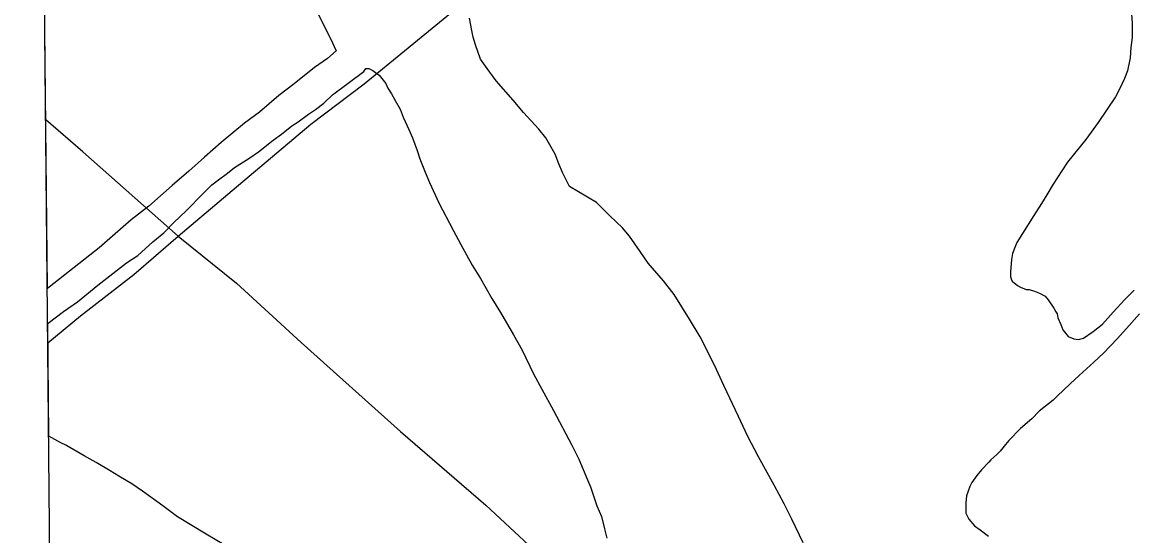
# Model space of a CAD drawing. Extents: x 3625074 to 3663148, y 511451 to 537151.
# Drawn here: x 3629246 to 3630658, y 519243 to 519895 of the extents above; entities that cross this region are included whole.
import ezdxf

# ---------------------------------------------------------------- set-up
doc = ezdxf.new("R2010")
doc.units = 0
for name, color, linetype in [('V-GRID-FRAM', 7, 'Continuous'), ('V-SITE-VEGE', 7, 'Continuous'), ('V-TOPO-SHOR', 7, 'Continuous')]:
    doc.layers.add(name, color=color, linetype=linetype)

msp = doc.modelspace()

# ---------------------------------------------------------------- linework, layer by layer
at = {"layer": 'V-GRID-FRAM'}
msp.add_lwpolyline([(3629129.4, 535042.1), (3660791.6, 535359.9), (3660982, 517178), (3629304, 516860), (3629129.4, 535042.1)], dxfattribs=at)
at = {"layer": 'V-SITE-VEGE'}
for p, q in [((3629278.1, 519556.5), (3629268.6, 520546.2)), ((3629622.7, 519904.1), (3629637.7, 519874.1)), ((3629637.7, 519874.1), (3629644.9, 519858.5)), ((3629633.8, 519848.8), (3629617.6, 519837.2)), ((3629644.9, 519858.5), (3629633.8, 519848.8)), ((3629617.6, 519837.2), (3629591.5, 519816.6)), ((3629680, 519832), (3629682.5, 519835.8)), ((3629682.5, 519835.8), (3629686.3, 519835.9)), ((3629686.3, 519835.9), (3629691.4, 519833.4)), ((3629691.4, 519833.4), (3629699.6, 519827.3)), ((3629640.2, 519802.3), (3629680, 519832)), ((3629699.6, 519827.3), (3629708, 519816.7)), ((3629591.5, 519816.6), (3629572.2, 519801.8)), ((3629708, 519816.7), (3629710.6, 519811.1)), ((3629710.6, 519811.1), (3629715.2, 519803.6)), ((3629572.2, 519801.8), (3629547.4, 519780.6)), ((3629618.5, 519783.7), (3629629.1, 519792.1)), ((3629629.1, 519792.1), (3629640.2, 519802.3)), ((3629715.2, 519803.6), (3629719.7, 519795.5)), ((3629719.7, 519795.5), (3629726.2, 519784.3)), ((3629547.4, 519780.6), (3629528.7, 519766.4)), ((3629596.7, 519768.2), (3629609.8, 519777.9)), ((3629609.8, 519777.9), (3629618.5, 519783.7)), ((3629726.2, 519784.3), (3629730.2, 519774.3)), ((3629528.7, 519766.4), (3629498.9, 519742)), ((3629575.6, 519752.7), (3629588.6, 519763)), ((3629588.6, 519763), (3629596.7, 519768.2)), ((3629730.2, 519774.3), (3629737.4, 519758.6)), ((3629565, 519745), (3629575.6, 519752.7)), ((3629737.4, 519758.6), (3629741.9, 519748)), ((3629741.9, 519748), (3629747.9, 519731.7)), ((3629498.9, 519742), (3629477.8, 519723.3)), ((3629546.3, 519730.2), (3629565, 519745)), ((3629477.8, 519723.3), (3629458, 519705.4)), ((3629515.8, 519710.1), (3629533.9, 519721.8)), ((3629533.9, 519721.8), (3629546.3, 519730.2)), ((3629747.9, 519731.7), (3629751.2, 519721.1)), ((3629751.2, 519721.1), (3629757.8, 519704.2)), ((3629507.1, 519703), (3629515.8, 519710.1)), ((3629458, 519705.4), (3629436.8, 519687.4)), ((3629487.2, 519688.2), (3629495.3, 519694.7)), ((3629495.3, 519694.7), (3629507.1, 519703)), ((3629757.8, 519704.2), (3629763.7, 519691.1)), ((3629436.8, 519687.4), (3629407.1, 519661)), ((3629475.5, 519676.7), (3629487.2, 519688.2)), ((3629763.7, 519691.1), (3629775.5, 519665.4)), ((3629455, 519655.5), (3629475.5, 519676.7)), ((3629775.5, 519665.4), (3629793.7, 519630.5)), ((3629407.1, 519661), (3629384.7, 519643.6)), ((3629438.3, 519640.1), (3629455, 519655.5)), ((3629384.7, 519643.6), (3629343.7, 519608.3)), ((3629425.9, 519627.3), (3629438.3, 519640.1)), ((3629412.2, 519615.7), (3629425.9, 519627.3)), ((3629793.7, 519630.5), (3629803.5, 519612.4)), ((3629343.7, 519608.3), (3629280.3, 519558.1)), ((3629393, 519598.4), (3629412.2, 519615.7)), ((3629803.5, 519612.4), (3629817.8, 519586.2)), ((3629378.7, 519589.3), (3629393, 519598.4)), ((3629357.5, 519572.6), (3629378.7, 519589.3)), ((3629817.8, 519586.2), (3629828.2, 519569.3)), ((3629342, 519561), (3629357.5, 519572.6)), ((3629828.2, 519569.3), (3629842.5, 519543.7)), ((3629280.3, 519558.1), (3629278.1, 519556.5)), ((3629316.5, 519539.8), (3629342, 519561)), ((3629298.5, 519527.5), (3629316.5, 519539.8)), ((3629842.5, 519543.7), (3629853.5, 519526.3)), ((3629279.2, 519512.7), (3629298.5, 519527.5)), ((3629853.5, 519526.3), (3629870.3, 519497.6)), ((3629278.5, 519512.2), (3629279.2, 519512.7)), ((3629279.9, 519369), (3629278.5, 519512.2)), ((3629870.3, 519497.6), (3629881.4, 519478.3)), ((3629881.4, 519478.3), (3629895.7, 519448.3)), ((3629895.7, 519448.3), (3629906.2, 519428.9)), ((3629906.2, 519428.9), (3629921.1, 519401.5)), ((3629921.1, 519401.5), (3629944.5, 519357.8)), ((3629295, 519360.5), (3629279.9, 519369)), ((3629301.4, 519357.5), (3629295, 519360.5)), ((3629324.9, 519344), (3629301.4, 519357.5)), ((3629944.5, 519357.8), (3629953, 519339.7)), ((3629340.2, 519335.5), (3629324.9, 519344)), ((3629953, 519339.7), (3629964.2, 519313.4)), ((3629358, 519325.1), (3629340.2, 519335.5)), ((3629368.8, 519318.3), (3629358, 519325.1)), ((3629385.4, 519308.5), (3629368.8, 519318.3)), ((3629964.2, 519313.4), (3629968.1, 519304.6)), ((3629398.8, 519299.3), (3629385.4, 519308.5)), ((3629424.9, 519280.8), (3629398.8, 519299.3)), ((3629968.1, 519304.6), (3629976.1, 519280.8)), ((3629443.4, 519266.7), (3629424.9, 519280.8)), ((3629976.1, 519280.8), (3629982, 519267.1)), ((3629479.7, 519244.6), (3629443.4, 519266.7)), ((3629982, 519267.1), (3629986, 519251.4)), ((3629502.6, 519231.2), (3629479.7, 519244.6)), ((3629986, 519251.4), (3629988.8, 519239.5))]:
    msp.add_line(p, q, dxfattribs=at)
for points in [[(3630655.2, 519904.8), (3630656, 519894.1), (3630656.3, 519875.2), (3630654.6, 519862.5), (3630653.6, 519849.3), (3630650.1, 519832.9), (3630646.5, 519823.3), (3630640.4, 519810.6), (3630634.9, 519799.8), (3630612.8, 519767.3), (3630597.4, 519745.7), (3630574, 519716.9), (3630566.6, 519706.1), (3630555.6, 519688.9), (3630547.6, 519675.5), (3630540.9, 519664.7), (3630531, 519649.4), (3630509.6, 519615), (3630507.8, 519610.6), (3630504.1, 519601.1), (3630503, 519593.5), (3630501.4, 519577.7), (3630501.5, 519572), (3630502.2, 519568.9), (3630503.5, 519565.8), (3630510.5, 519560.2), (3630514.3, 519558.4), (3630521.3, 519555.4), (3630525.1, 519555.4), (3630532.1, 519553), (3630538.4, 519550.6), (3630545.4, 519547), (3630549.3, 519542), (3630556.4, 519531.4), (3630559, 519527), (3630560.9, 519524.6), (3630561.6, 519519.5), (3630565.5, 519510.8), (3630568.2, 519503.9), (3630574.6, 519495.8), (3630582.2, 519492.8), (3630587.9, 519491.6), (3630594.2, 519493.6), (3630606.6, 519502), (3630618.4, 519511.1), (3630632, 519526.4), (3630646.9, 519542.4), (3630658.6, 519554.6)], [(3630238.3, 519233.7), (3630223.9, 519263.7), (3630214.2, 519283), (3630201.2, 519306.7), (3630181.6, 519342.9), (3630168, 519368.5), (3630156.2, 519394.2), (3630137.3, 519433.5), (3630125.5, 519459.1), (3630107.2, 519495.4), (3630093.6, 519517.8), (3630074.2, 519549), (3630060.6, 519566.4), (3630041.4, 519588.7), (3630031, 519603.7), (3630017.5, 519623), (3630008.5, 519633.5), (3629992.5, 519649), (3629982.2, 519659.5), (3629975.8, 519665.7), (3629941.4, 519685.9), (3629932.3, 519704), (3629927.7, 519714.7), (3629923.1, 519727.2), (3629911.4, 519747.8), (3629902.4, 519758.9), (3629883.1, 519780), (3629869.6, 519795.6), (3629848.4, 519820.4), (3629836.8, 519835.9), (3629828.4, 519847.8), (3629821.8, 519865.9), (3629819.1, 519875.9), (3629817.1, 519884.1), (3629814.3, 519899.8)], [(3630665.5, 519524.5), (3630648.8, 519505.9), (3630637, 519492.5), (3630619.7, 519474.5), (3630607.3, 519463), (3630588.7, 519446.3), (3630577.5, 519435.4), (3630560.8, 519420), (3630555.8, 519414.9), (3630537.8, 519400.7), (3630528.5, 519391.1), (3630514.3, 519378.9), (3630499.4, 519363.5), (3630495.1, 519358.4), (3630488.3, 519350.1), (3630484, 519345.6), (3630476.5, 519339.2)], [(3630476.5, 519339.2), (3630474, 519336), (3630464.8, 519326.4), (3630458.6, 519319.3), (3630452.4, 519310.4), (3630450, 519305.3), (3630445.8, 519293.3), (3630444.7, 519284.5), (3630444.9, 519271.2), (3630448.8, 519263.7), (3630455.9, 519255), (3630462.9, 519250.1), (3630473.8, 519242.1)]]:
    msp.add_lwpolyline(points, dxfattribs=at)
at = {"layer": 'V-TOPO-SHOR'}
for points in [[(3629444.2, 519623.2), (3629512.9, 519680.9), (3629612.6, 519765.1), (3629680.4, 519816.3), (3629794.8, 519910), (3629908.4, 520007), (3629983.5, 520060.6), (3630117.5, 520167.1), (3630244.1, 520269.7), (3630272.8, 520292.2), (3630294.8, 520309.5)], [(3629444.2, 519623.2), (3629323, 519730.3), (3629276, 519770.7)], [(3629278.8, 519487.4), (3629320.1, 519521.8), (3629388, 519574.5), (3629444.2, 519623.2)], [(3629444.2, 519623.2), (3629518.3, 519563.4), (3629600.5, 519487.9), (3629726.6, 519375.1), (3629834.9, 519281.3), (3629926, 519196.7), (3630022.1, 519113.7), (3630092.1, 519056.3), (3630201.9, 518956.8)]]:
    msp.add_lwpolyline(points, dxfattribs=at)

doc.saveas('drawing.dxf')
